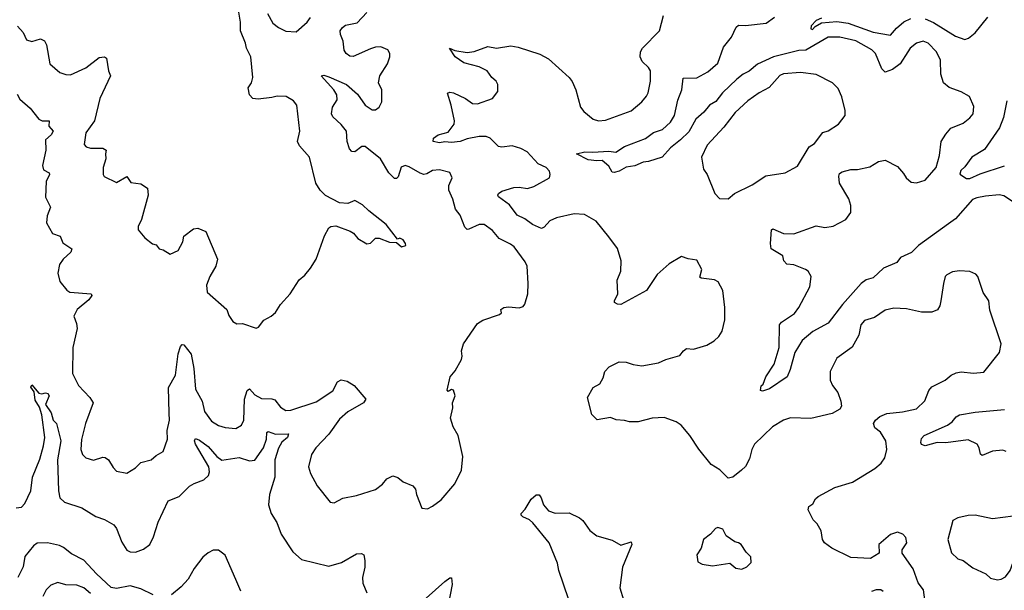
# Model space of a CAD drawing. Extents: x 1954678 to 2060275, y 904822 to 1016299.
# Tile 294 of 467: x 2018795 to 2024494, y 953651 to 956950. Entities that reach past the tile are written whole.
import ezdxf

# ---------------------------------------------------------------- set-up
doc = ezdxf.new("R2010")
doc.units = 0

msp = doc.modelspace()

# ---------------------------------------------------------------- linework, layer by layer
at = {"layer": '0CON20XD'}
for points in [[(2018779.2, 956519.2), (2018795, 956490), (2018855, 956438.8), (2018906.2, 956375), (2018925, 956365.8), (2018965.6, 956365.6), (2018964.2, 956335), (2018988.9, 956305), (2018977.1, 956285), (2018943.1, 956255), (2018946.2, 956195), (2018926.4, 956106.4), (2018931.7, 956081.7), (2018965.3, 956065.3), (2018967.5, 956055), (2018947.7, 956015), (2018944.6, 955924.6), (2018972.9, 955865), (2018954.5, 955815), (2018950.5, 955775), (2018985, 955712.9), (2019028.6, 955698.6), (2019045, 955660), (2019096.9, 955625), (2019090, 955605), (2019046.5, 955565), (2019024.5, 955535), (2019015.5, 955485), (2019026.3, 955436.3), (2019066.8, 955386.8), (2019084.6, 955374.6), (2019207.5, 955365), (2019212, 955355), (2019195, 955330), (2019128, 955275), (2019107.5, 955235), (2019123.6, 955193.6), (2019126.7, 955165), (2019101.4, 955055), (2019100.6, 954905), (2019135, 954833.8), (2019200, 954765), (2019220, 954735), (2019175.6, 954615), (2019152.4, 954522.4), (2019148.1, 954465), (2019158, 954435), (2019177.3, 954417.3), (2019222.7, 954402.7), (2019275, 954420), (2019288.8, 954418.8), (2019308.8, 954405), (2019335, 954360), (2019355, 954338.8), (2019415, 954328), (2019465, 954358), (2019495, 954390), (2019555, 954404), (2019585, 954430), (2019625, 954452.5), (2019650.8, 954525), (2019648.6, 954575), (2019661.5, 954635), (2019660.8, 954675), (2019656.2, 954823.8), (2019696.8, 954895), (2019711.4, 955018.6), (2019725, 955060), (2019735, 955071.2), (2019745, 955070), (2019787.3, 955015), (2019803.6, 954933.6), (2019813.1, 954813.1), (2019851.4, 954745), (2019864.5, 954685), (2019905, 954629.2), (2019945, 954603.1), (2019985, 954591.4), (2020045, 954585.8), (2020078, 954605), (2020091.9, 954635), (2020095.3, 954755), (2020111.8, 954805), (2020125, 954815.7), (2020155, 954781.1), (2020195, 954759.5), (2020255, 954758.2), (2020271.7, 954751.7), (2020305, 954710), (2020335, 954690.8), (2020365, 954691.4), (2020509.9, 954740.1), (2020607, 954803), (2020633.6, 954856.4), (2020655, 954867.1), (2020689.7, 954859.7), (2020731.1, 954835), (2020798, 954755), (2020784.6, 954735.4), (2020695, 954682.5), (2020645, 954640.8), (2020585, 954552.9), (2020509.4, 954475), (2020484.5, 954435.5), (2020467.1, 954365), (2020477.5, 954325), (2020516.7, 954255), (2020590.9, 954160.9), (2020615, 954155.8), (2020665.9, 954184.1), (2020745, 954198.8), (2020855, 954233.3), (2020895.7, 954264.3), (2020920, 954295), (2020955, 954312), (2020983.4, 954303.4), (2021015, 954277.5), (2021070, 954255), (2021086.2, 954235), (2021091.2, 954205), (2021123.3, 954125), (2021155, 954122.5), (2021185, 954136.2), (2021235, 954173.8), (2021313.2, 954266.8), (2021352.5, 954345), (2021359.2, 954425), (2021332, 954545), (2021304, 954595), (2021289.2, 954645), (2021302, 954705), (2021300, 954735), (2021315.6, 954775), (2021305, 954807.5), (2021295, 954812.5), (2021275, 954800), (2021268.3, 954808.3), (2021286.7, 954885), (2021315, 954920), (2021352, 954985), (2021356, 955005), (2021351.2, 955035), (2021364, 955075), (2021445, 955192.5), (2021475, 955213.3), (2021572.5, 955245), (2021583.3, 955255), (2021580, 955275), (2021596.7, 955285), (2021625, 955288.9), (2021685, 955283.6), (2021708.2, 955291.8), (2021718.6, 955305), (2021735.5, 955364.5), (2021738.8, 955425), (2021731.9, 955525), (2021719.8, 955549.8), (2021656, 955636), (2021635, 955652.5), (2021569.2, 955685), (2021530.7, 955730.7), (2021483.3, 955765), (2021455, 955765.5), (2021395, 955738.1), (2021385, 955737.5), (2021370.4, 955750.4), (2021345, 955820), (2021316.4, 955855), (2021301.7, 955911.7), (2021278.9, 955965), (2021279.4, 955990.6), (2021298.6, 956035), (2021285, 956066.2), (2021225, 956082), (2021185, 956077.1), (2021151.5, 956058.5), (2021134.4, 956055.6), (2021112.3, 956062.3), (2021049.5, 956099.5), (2021025, 956106.2), (2021002.8, 956097.2), (2020985, 956041.2), (2020975, 956030.8), (2020965, 956031.4), (2020931.8, 956065), (2020882.5, 956145), (2020795, 956216.4), (2020775, 956216.9), (2020735, 956186), (2020717.3, 956187.3), (2020702.8, 956202.8), (2020690, 956245), (2020685.6, 956305), (2020654.6, 956344.6), (2020608, 956388), (2020599.4, 956405), (2020605, 956443.8), (2020632.8, 956487.2), (2020630, 956515), (2020612.7, 956545), (2020540, 956625), (2020555, 956628.6), (2020585, 956620), (2020685.8, 956575.8), (2020750.2, 956520.2), (2020795, 956456), (2020835, 956429.2), (2020855, 956428), (2020875.8, 956444.2), (2020890, 956475), (2020890, 956545), (2020871.2, 956585), (2020880, 956625), (2020924, 956695), (2020938, 956735), (2020937.5, 956755), (2020926.2, 956775), (2020885, 956792.2), (2020855, 956791.1), (2020825, 956781.9), (2020725, 956738), (2020705, 956738.8), (2020683.8, 956755), (2020673, 956773), (2020666.6, 956826.6), (2020651.1, 956865), (2020650.5, 956885), (2020663.1, 956905), (2020681.2, 956918.8), (2020748.8, 956931.2), (2020805, 956990.8)], [(2019564.1, 955654.1), (2019585, 955647.5), (2019602.5, 955625), (2019625, 955618.8), (2019666.4, 955593.6), (2019711.2, 955615), (2019739.2, 955665), (2019745, 955698.8), (2019800.3, 955739.7), (2019825, 955744), (2019872.5, 955725), (2019940, 955565), (2019929.4, 955525), (2019895.6, 955465), (2019876, 955415), (2019880, 955375), (2019993.3, 955275), (2020005, 955240), (2020027.5, 955205), (2020050.7, 955190.7), (2020085, 955193.3), (2020163.6, 955166.4), (2020177.7, 955172.3), (2020207, 955213), (2020250, 955235), (2020275, 955257.5), (2020305, 955302.5), (2020360, 955365), (2020413.3, 955445), (2020445, 955472.5), (2020477.3, 955512.7), (2020510, 955565), (2020559.7, 955700.3), (2020584.3, 955745.7), (2020596.1, 955753.9), (2020625, 955757.5), (2020707, 955727), (2020726.7, 955715), (2020752.5, 955685), (2020805, 955654), (2020825, 955657.5), (2020855, 955687.5), (2020875, 955686.2), (2020935, 955664.3), (2020975, 955662.5), (2021005, 955637.5), (2021030, 955645), (2021027.5, 955655), (2021015, 955677.5), (2020995, 955686.7), (2020981.7, 955681.7), (2020915.7, 955765.7), (2020815, 955843.8), (2020779.7, 955879.7), (2020735, 955903.8), (2020695, 955888), (2020645, 955890.8), (2020565, 955933.3), (2020534.1, 955964.1), (2020508.9, 956005), (2020472, 956155), (2020415, 956221.2), (2020403.1, 956245), (2020415.5, 956305), (2020399.2, 956455), (2020380.3, 956480.3), (2020336.7, 956505), (2020285, 956508.6), (2020255, 956499.4), (2020175, 956490.5), (2020143.3, 956495), (2020125.8, 956515), (2020118, 956555), (2020135.7, 956585), (2020144.3, 956615), (2020132.9, 956735), (2020108, 956785), (2020102, 956815), (2020072, 956885), (2020073.3, 956935), (2020063, 956993)], [(2020229.2, 956985), (2020259.7, 956929.7), (2020293.3, 956905), (2020335, 956884), (2020395, 956878.8), (2020458, 956935), (2020478.2, 956961.8)], [(2024026.7, 953653.3), (2023994.6, 953694.6), (2023966.2, 953775), (2023903.3, 953865), (2023902.5, 953885), (2023930, 953925), (2023923.3, 953955), (2023907.5, 953975), (2023875, 953986.2), (2023835, 953972.5), (2023767.5, 953915), (2023770, 953865), (2023720, 953835), (2023605, 953840), (2023495, 953894.3), (2023454, 953925), (2023442.5, 953945), (2023433.3, 953995), (2023410, 954035), (2023387.7, 954057.7), (2023359.2, 954115), (2023362, 954135), (2023385, 954151.2), (2023400.9, 954179.1), (2023416.8, 954193.2), (2023513.3, 954245), (2023615, 954275.6), (2023744.2, 954355), (2023781.4, 954385), (2023802.8, 954417.2), (2023814.5, 954465), (2023807.3, 954515), (2023778.1, 954565), (2023745, 954590), (2023736.7, 954615), (2023747.8, 954635), (2023773.7, 954656.3), (2023815, 954673.2), (2023905, 954682.9), (2023985, 954700.6), (2024034.5, 954745.5), (2024056.9, 954805), (2024075, 954826.9), (2024152, 954865), (2024186, 954894), (2024215, 954908.9), (2024245, 954914.4), (2024315, 954906.7), (2024375, 954912), (2024466.2, 955025), (2024476.2, 955075), (2024409.5, 955269.5), (2024403.8, 955325), (2024372.3, 955372.3), (2024341.2, 955465), (2024329.2, 955479.2), (2024294.3, 955494.3), (2024235, 955496.9), (2024195, 955491.4), (2024161.2, 955475), (2024151.2, 955465), (2024141.2, 955425), (2024125.8, 955325), (2024120, 955295), (2024107.3, 955272.7), (2024075, 955258), (2024015, 955259.2), (2023927.3, 955277.3), (2023855, 955281.4), (2023805, 955270.8), (2023742.4, 955227.6), (2023685, 955210), (2023663.1, 955185), (2023652.5, 955125), (2023614.3, 955055.7), (2023525, 954992.5), (2023485.7, 954915), (2023485.8, 954865), (2023499.2, 954835), (2023530, 954795), (2023546.9, 954745), (2023551.1, 954715), (2023542.9, 954697.1), (2023497.4, 954672.6), (2023375, 954643.1), (2023257.3, 954647.3), (2023216.2, 954635), (2023152.9, 954595), (2023048.1, 954495), (2023033.5, 954465), (2023019.8, 954410.2), (2022995, 954367.1), (2022973.1, 954345), (2022922, 954305), (2022895, 954299.4), (2022847.3, 954347.3), (2022797.9, 954377.9), (2022725, 954467.5), (2022674, 954545), (2022624.2, 954605), (2022595, 954625.6), (2022525, 954650.6), (2022455, 954645.7), (2022374.1, 954624.1), (2022324.1, 954624.1), (2022295, 954633.3), (2022247, 954637), (2022215, 954648.8), (2022137, 954637), (2022107, 954667), (2022081.2, 954765), (2022115, 954823.3), (2022153.3, 954845), (2022171.7, 954878.3), (2022181.2, 954915), (2022207.7, 954942.3), (2022265, 954971.2), (2022305, 954969.2), (2022345, 954956), (2022395, 954949.2), (2022492.5, 954965), (2022535, 954985.7), (2022615, 955007.5), (2022636.2, 955035), (2022655, 955048), (2022695.9, 955044.1), (2022771.7, 955068.3), (2022815, 955093.3), (2022841.7, 955118.3), (2022861.7, 955148.3), (2022875.8, 955214.2), (2022876, 955285), (2022863.9, 955383.9), (2022837.5, 955435), (2022816.4, 955446.4), (2022740, 955455), (2022731.2, 955461.2), (2022743.8, 955505), (2022715, 955560), (2022665, 955566.7), (2022625, 955581.2), (2022555, 955539.2), (2022485, 955477.5), (2022422, 955385), (2022275, 955304), (2022255.8, 955305.8), (2022237.5, 955315), (2022237.5, 955325), (2022256, 955365), (2022253.6, 955443.6), (2022274.3, 955495.7), (2022276.9, 955555), (2022255, 955626.7), (2022204, 955695), (2022132, 955785), (2022063.7, 955823.7), (2022005, 955826.8), (2021901.2, 955805), (2021863.9, 955786.1), (2021830.3, 955749.7), (2021815, 955742.9), (2021762.5, 955765), (2021718.7, 955798.7), (2021675, 955820.6), (2021629.3, 955879.3), (2021567.1, 955925), (2021561.4, 955935), (2021565.7, 955945), (2021585, 955957.8), (2021655, 955979.5), (2021685, 955981.2), (2021735, 955973.1), (2021771.2, 955985), (2021862, 956035), (2021866, 956055), (2021860.8, 956075), (2021842, 956095), (2021796.1, 956116.1), (2021731.5, 956185), (2021695.7, 956205), (2021645, 956220), (2021585, 956213.5), (2021566.8, 956216.8), (2021517.1, 956265), (2021495, 956275.2), (2021455, 956274.2), (2021385, 956260.2), (2021345, 956245.2), (2021295, 956239.3), (2021255, 956243.1), (2021225, 956238.6), (2021187.5, 956245), (2021190, 956265), (2021216.7, 956285), (2021275, 956300), (2021309.5, 956345), (2021311.2, 956365), (2021292.3, 956455), (2021271.2, 956525), (2021285, 956530), (2021306.1, 956526.1), (2021375, 956493.5), (2021415, 956464.4), (2021445, 956463.1), (2021532, 956495), (2021562, 956535), (2021562.5, 956575), (2021552.5, 956595), (2021528, 956615), (2021500, 956655), (2021455, 956677.3), (2021365, 956700), (2021315.7, 956735), (2021283.3, 956785), (2021312.5, 956772.5), (2021385, 956760.5), (2021425, 956766.7), (2021505, 956795.4), (2021555.5, 956785.5), (2021638, 956798), (2021679.5, 956790.5), (2021805, 956751.1), (2021855, 956723.3), (2021975.5, 956615.5), (2021992.4, 956592.4), (2022012.9, 956545), (2022040, 956445), (2022060, 956420), (2022115, 956374.3), (2022145, 956365.6), (2022185, 956368.9), (2022335, 956422.5), (2022395, 956474.2), (2022422.6, 956507.4), (2022432.5, 956527.5), (2022446.5, 956595), (2022446.9, 956655), (2022435, 956674), (2022397.8, 956707.8), (2022385.7, 956735.7), (2022387.8, 956765), (2022398.9, 956785), (2022497.8, 956885), (2022522, 956975)], [(2024548.1, 955895), (2024491.2, 955931.2), (2024465, 955937.1), (2024385, 955929.4), (2024335, 955920.7), (2024310.2, 955909.8), (2024211.2, 955798.8), (2024171.4, 955768.6), (2023997.5, 955645), (2023956.9, 955603.1), (2023894, 955575), (2023872, 955545), (2023795, 955513.3), (2023735, 955457.5), (2023694.7, 955445.3), (2023664.7, 955425.3), (2023556.7, 955303.3), (2023474.1, 955195.9), (2023385, 955146.9), (2023324.3, 955095.7), (2023281.5, 955025), (2023255, 954926.7), (2023236.2, 954885), (2023135, 954815.7), (2023095, 954801.2), (2023082.5, 954805), (2023086.4, 954833.6), (2023097.5, 954842.5), (2023114.5, 954885.5), (2023161.4, 954958.6), (2023190.4, 955055), (2023193.3, 955185), (2023205, 955201.2), (2023279.4, 955250.6), (2023305.6, 955285), (2023369.2, 955405), (2023376.2, 955465), (2023358.8, 955495), (2023343.3, 955505), (2023275, 955532.9), (2023235, 955537.1), (2023217.5, 955555), (2023211.2, 955585), (2023145.3, 955625.3), (2023140.3, 955655), (2023145.9, 955734.1), (2023155, 955741.2), (2023215, 955713.1), (2023275, 955711.1), (2023405, 955758.6), (2023455, 955748.1), (2023504.2, 955755.8), (2023576.7, 955795), (2023606.2, 955835), (2023606, 955875), (2023594.2, 955915), (2023539.2, 956005), (2023535.8, 956045), (2023540.3, 956059.7), (2023555, 956070.6), (2023605, 956083.6), (2023645, 956083.5), (2023715, 956100), (2023765, 956130.5), (2023805, 956138.5), (2023875, 956102), (2023911.3, 956061.3), (2023926, 956035), (2023955, 956011.4), (2023985, 956007.1), (2024035, 956021.4), (2024099.2, 956095), (2024118.1, 956165), (2024129.2, 956245), (2024155, 956288.8), (2024185, 956322), (2024255, 956352.5), (2024295, 956382), (2024312.9, 956405), (2024317.6, 956447.6), (2024292, 956505), (2024245, 956532.9), (2024175, 956557.5), (2024142.9, 956585), (2024127.1, 956635), (2024125.5, 956715.5), (2024101.4, 956765), (2024054, 956815), (2024025, 956825.6), (2023985, 956814.2), (2023950, 956785), (2023935.5, 956764.5), (2023890.8, 956695), (2023847.3, 956662.7), (2023805, 956645.7), (2023785.6, 956665), (2023748.6, 956755), (2023727.5, 956775), (2023635, 956827.4), (2023541.5, 956848.5), (2023475, 956849.1), (2023345.6, 956774.4), (2023305, 956771.5), (2023157.5, 956735), (2023065, 956692.9), (2023016.9, 956653.1), (2022981.5, 956635), (2022945, 956606.6), (2022862.5, 956527.5), (2022825, 956477.3), (2022788.5, 956455), (2022754.6, 956415), (2022707.7, 956375), (2022668.9, 956301.1), (2022620.4, 956255), (2022560.9, 956209.1), (2022513.3, 956155), (2022435, 956130.4), (2022403.3, 956126.7), (2022354.6, 956104.6), (2022305, 956097.5), (2022265, 956074.5), (2022235, 956065.8), (2022225, 956068.8), (2022205, 956103.3), (2022166.1, 956136.1), (2022135, 956133.3), (2022085, 956140), (2022017.5, 956175), (2022065, 956185.5), (2022113, 956183), (2022205, 956190), (2022245.5, 956184.5), (2022295, 956216.7), (2022416.4, 956263.6), (2022462.5, 956297.5), (2022515.6, 956315), (2022562.7, 956357.3), (2022584.6, 956395), (2022604.7, 956485.3), (2022628.2, 956545), (2022635, 956611.2), (2022715, 956614), (2022778.3, 956648.3), (2022835, 956698.1), (2022868.7, 956791.3), (2022915, 956848.6), (2022942.8, 956907.2), (2022955, 956918.9), (2022995, 956916.7), (2023115, 956929.1), (2023163.5, 956965)], [(2023435, 956958.2), (2023405, 956945.4), (2023376, 956915), (2023375, 956897.5), (2023383.3, 956893.3), (2023399.5, 956910.5), (2023435, 956931.5), (2023525, 956938.8), (2023589.6, 956929.6), (2023735, 956877.7), (2023835, 956860.7), (2023869.8, 956900.2), (2023913.2, 956936.8), (2023953.3, 956956.7)], [(2024035.2, 956955.2), (2024085, 956934.5), (2024211.3, 956855), (2024265, 956834.5), (2024287, 956843), (2024326.1, 956873.9), (2024398.9, 956965)], [(2018782.1, 956912.1), (2018814, 956875), (2018835, 956834), (2018865, 956824.3), (2018915, 956839.4), (2018938.3, 956828.3), (2018949.4, 956805), (2018969.2, 956695), (2019026.2, 956645), (2019062.1, 956632.1), (2019088.3, 956631.7), (2019178.3, 956671.7), (2019255, 956731.4), (2019285, 956735.8), (2019297.5, 956727.5), (2019308.9, 956655), (2019320.8, 956625), (2019258.6, 956495), (2019227.1, 956365), (2019178.1, 956295), (2019168.8, 956228.8), (2019180, 956215), (2019205, 956207.1), (2019275, 956207.5), (2019295.7, 956195.7), (2019290.8, 956175), (2019294, 956145), (2019278.8, 956095), (2019277.5, 956055), (2019283.9, 956043.9), (2019355, 956009.2), (2019415, 956043.3), (2019438.8, 956008.8), (2019495, 956001.4), (2019534, 955975), (2019538.6, 955935), (2019499.2, 955795), (2019480.8, 955755), (2019480, 955735), (2019518.8, 955688.8), (2019564.1, 955654.1)], [(2022895, 955913.3), (2022932.5, 955945), (2023034, 955995), (2023113.7, 956046.3), (2023225, 956064.3), (2023297.3, 956102.7), (2023364.6, 956215.4), (2023395, 956234), (2023443.2, 956296.8), (2023475, 956308), (2023535, 956346.2), (2023573.6, 956396.4), (2023573.8, 956425), (2023554.4, 956504.4), (2023531.7, 956551.7), (2023498.8, 956585), (2023405, 956632.5), (2023315, 956644.4), (2023215, 956636.7), (2023195, 956628.1), (2023132, 956558), (2023075, 956527.5), (2023010.2, 956479.8), (2022936.4, 956413.6), (2022870.9, 956329.1), (2022774.4, 956225), (2022740.6, 956155), (2022752, 956085), (2022774.3, 956054.3), (2022818.8, 955945), (2022846.4, 955916.4), (2022895, 955913.3)], [(2024508.6, 956481.4), (2024490, 956385), (2024465.5, 956325), (2024380.2, 956199.8), (2024306.9, 956155), (2024265, 956098.5), (2024242.4, 956077.6), (2024236.4, 956056.4), (2024275, 956030.9), (2024295, 956031.1), (2024355, 956059.1), (2024495, 956104.4)], [(2018775, 954128.1), (2018805, 954131.4), (2018825, 954152), (2018860, 954225), (2018867.9, 954305), (2018911.7, 954408.3), (2018933.3, 954485), (2018940.4, 954535), (2018922.7, 954665), (2018909.3, 954709.3), (2018885, 954750), (2018878.3, 954798.3), (2018859.2, 954825), (2018865, 954838), (2018905, 954790), (2018923.6, 954786.4), (2018945, 954793.3), (2018957.7, 954787.7), (2018965.8, 954775), (2018944.2, 954724.2), (2018977.2, 954677.2), (2018988.8, 954635), (2019006.9, 954615), (2019033.5, 954515), (2019012.7, 954405), (2019019.7, 954225), (2019027.3, 954185), (2019055, 954160.4), (2019155, 954127.5), (2019235, 954077.5), (2019285, 954059.4), (2019339.9, 954029.9), (2019355, 954007.5), (2019385, 953928.1), (2019415, 953882.9), (2019435, 953873.8), (2019465, 953870.9), (2019510.8, 953889.2), (2019547.1, 953915), (2019569.3, 953960.7), (2019595.7, 954045), (2019655, 954168.6), (2019717.9, 954192.1), (2019778.1, 954251.9), (2019805, 954268.7), (2019861.5, 954288.5), (2019886.8, 954315), (2019893.8, 954335), (2019889.8, 954365), (2019811.9, 954495), (2019805.6, 954515), (2019812.2, 954527.8), (2019835, 954518.8), (2019885, 954482.7), (2019935, 954424.7), (2019965, 954403.6), (2020065, 954418.4), (2020125, 954399), (2020155, 954403.5), (2020205.6, 954475), (2020223.9, 954525), (2020225, 954563.3), (2020232.1, 954567.9), (2020275, 954554.1), (2020350, 954555), (2020344.4, 954535), (2020312.4, 954507.6), (2020293.2, 954473.2), (2020270.8, 954405), (2020271.6, 954305), (2020240.5, 954205), (2020234.5, 954145), (2020250.4, 954095), (2020283.5, 954043.5), (2020308.9, 953975), (2020375, 953872.2), (2020425, 953829.6), (2020585, 953790), (2020657.8, 953812.2), (2020745, 953862), (2020773.9, 953863.9), (2020786.2, 953855), (2020792.7, 953822.7), (2020792.9, 953785), (2020779.4, 953725), (2020780.9, 953690.9), (2020805, 953636.2)], [(2024505, 954452.5), (2024485, 954460.6), (2024425, 954455.6), (2024365, 954429.2), (2024356.9, 954436.9), (2024349.1, 954475), (2024336.9, 954495), (2024285, 954521.3), (2024155, 954504), (2024105, 954504.5), (2024035, 954486), (2024015, 954493.3), (2024011.2, 954505), (2024015, 954527.5), (2024030, 954545), (2024165, 954604.5), (2024192.9, 954625), (2024215.5, 954654.5), (2024235, 954665.7), (2024325, 954680.4), (2024495, 954695.6)], [(2021971.9, 953601.9), (2021915.5, 953765), (2021908, 953808), (2021860, 953925), (2021765, 954040), (2021745, 954058), (2021707.5, 954075), (2021697.5, 954085), (2021697.5, 954095), (2021720.5, 954119.5), (2021755, 954176.7), (2021785, 954202.5), (2021801.7, 954201.7), (2021813.3, 954185), (2021826, 954145), (2021855, 954110), (2021895, 954096.2), (2021975, 954098.8), (2022035, 954070), (2022055, 954053.3), (2022095, 953996.2), (2022135, 953966), (2022225, 953941.2), (2022275, 953911.2), (2022335, 953930), (2022338, 953915), (2022284.4, 953785), (2022268.6, 953665), (2022289.2, 953595)], [(2024455, 953712), (2024475, 953714), (2024500.9, 953729.1), (2024528.6, 953765), (2024555, 953840), (2024584.4, 953885.6), (2024605.8, 953975), (2024585, 954057.5), (2024570.7, 954070.7), (2024545, 954078.8), (2024425, 954064.2), (2024325, 954084.2), (2024285, 954082.5), (2024225, 954069.2), (2024196, 954054), (2024166.7, 953945), (2024187.7, 953867.7), (2024225, 953833.3), (2024255, 953823.3), (2024311.2, 953781.2), (2024386.7, 953745), (2024415, 953721.2), (2024455, 953712)], [(2022975, 953773.3), (2023003, 953787), (2023028.3, 953811.7), (2023027.5, 953845), (2023000.7, 953870.7), (2022970, 953915), (2022955, 953926), (2022935, 953930), (2022883.3, 953965), (2022865, 954003.3), (2022835, 954013.3), (2022821.7, 954008.3), (2022793.3, 953975), (2022752, 953945), (2022740, 953895), (2022713.3, 953855), (2022720, 953815), (2022745, 953801.2), (2022805, 953792), (2022905, 953807.5), (2022939.3, 953779.3), (2022975, 953773.3)], [(2019566.9, 953625), (2019495, 953659.8), (2019435, 953676.4), (2019355, 953661.3), (2019325, 953667.6), (2019238.4, 953745), (2019165, 953824.7), (2019095, 953862), (2019048.6, 953898.6), (2019025, 953908.9), (2018955, 953924.2), (2018895, 953922.4), (2018875, 953906.9), (2018824.8, 953845.2), (2018814.3, 953785.7), (2018784.2, 953725)], [(2020074.8, 953644.8), (2020046.5, 953713.5), (2019985, 953853.5), (2019945, 953881.9), (2019915, 953882.9), (2019885, 953868.1), (2019855, 953842.9), (2019805, 953777.3), (2019769.8, 953715), (2019729.5, 953670.5), (2019674.1, 953625)], [(2019205, 953632.9), (2019165.3, 953665.3), (2019125, 953680), (2019062.3, 953682.3), (2019015, 953696.2), (2018975, 953681.2), (2018947.3, 953652.7), (2018928, 953615)], [(2021147.5, 953605), (2021255, 953702), (2021285, 953723.3), (2021295, 953722.5), (2021298.6, 953685), (2021263.1, 953505)], [(2023727.5, 953645), (2023753.9, 953656.1), (2023780, 953655), (2023793.3, 953645)], [(2024033.3, 953595), (2024026.7, 953653.3)]]:
    msp.add_lwpolyline(points, dxfattribs=at)

doc.saveas('drawing.dxf')
